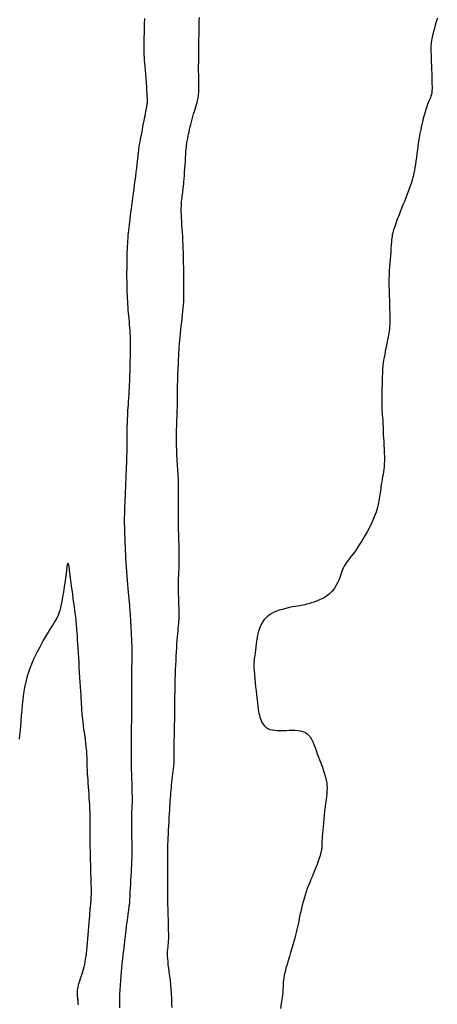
# Model space of a CAD drawing. Header units: millimetres. Extents: x 32690613 to 32693367, y 5343692 to 5344708.
# Tile 664 of 1009: x 32692941 to 32692950, y 5344469 to 5344490. Entities that reach past the tile are written whole.
import ezdxf

# ---------------------------------------------------------------- set-up
doc = ezdxf.new("R2010")
doc.units = ezdxf.units.MM
doc.header["$LTSCALE"] = 20
for name, color, linetype in [('02-DGM_HL_491.50', 72, 'Continuous'), ('02-DGM_HL_492.00', 82, 'Continuous'), ('02-DGM_HL_492.50', 92, 'Continuous'), ('02-DGM_HL_493.00', 102, 'Continuous')]:
    doc.layers.add(name, color=color, linetype=linetype)

msp = doc.modelspace()

# ---------------------------------------------------------------- linework, layer by layer
at = {"layer": '02-DGM_HL_491.50', "elevation": 491.5, "flags": 128}
msp.add_lwpolyline([(32692949.642, 5344490.318), (32692949.618, 5344490.238), (32692949.597, 5344490.163), (32692949.579, 5344490.095), (32692949.563, 5344490.037), (32692949.55, 5344489.986), (32692949.54, 5344489.943), (32692949.532, 5344489.907), (32692949.525, 5344489.876), (32692949.52, 5344489.848), (32692949.516, 5344489.824), (32692949.513, 5344489.802), (32692949.511, 5344489.781), (32692949.509, 5344489.759), (32692949.507, 5344489.735), (32692949.506, 5344489.707), (32692949.506, 5344489.674), (32692949.506, 5344489.635), (32692949.507, 5344489.587), (32692949.509, 5344489.53), (32692949.511, 5344489.463), (32692949.513, 5344489.387), (32692949.516, 5344489.305), (32692949.519, 5344489.221), (32692949.522, 5344489.137), (32692949.524, 5344489.056), (32692949.526, 5344488.981), (32692949.528, 5344488.914), (32692949.529, 5344488.858), (32692949.529, 5344488.812), (32692949.528, 5344488.774), (32692949.526, 5344488.743), (32692949.523, 5344488.717), (32692949.519, 5344488.694), (32692949.513, 5344488.673), (32692949.505, 5344488.652), (32692949.497, 5344488.63), (32692949.486, 5344488.606), (32692949.474, 5344488.579), (32692949.461, 5344488.549), (32692949.447, 5344488.514), (32692949.432, 5344488.475), (32692949.415, 5344488.429), (32692949.398, 5344488.377), (32692949.38, 5344488.318), (32692949.362, 5344488.253), (32692949.343, 5344488.182), (32692949.325, 5344488.107), (32692949.307, 5344488.027), (32692949.289, 5344487.945), (32692949.272, 5344487.86), (32692949.257, 5344487.774), (32692949.243, 5344487.687), (32692949.23, 5344487.601), (32692949.218, 5344487.515), (32692949.207, 5344487.432), (32692949.196, 5344487.352), (32692949.186, 5344487.276), (32692949.176, 5344487.204), (32692949.166, 5344487.138), (32692949.156, 5344487.078), (32692949.145, 5344487.023), (32692949.134, 5344486.971), (32692949.121, 5344486.921), (32692949.106, 5344486.871), (32692949.09, 5344486.819), (32692949.071, 5344486.764), (32692949.049, 5344486.704), (32692949.025, 5344486.638), (32692948.998, 5344486.567), (32692948.97, 5344486.493), (32692948.94, 5344486.417), (32692948.91, 5344486.341), (32692948.881, 5344486.267), (32692948.853, 5344486.196), (32692948.828, 5344486.129), (32692948.804, 5344486.069), (32692948.783, 5344486.015), (32692948.765, 5344485.965), (32692948.749, 5344485.921), (32692948.734, 5344485.881), (32692948.722, 5344485.845), (32692948.711, 5344485.812), (32692948.702, 5344485.783), (32692948.695, 5344485.755), (32692948.688, 5344485.728), (32692948.683, 5344485.701), (32692948.678, 5344485.67), (32692948.673, 5344485.636), (32692948.669, 5344485.595), (32692948.665, 5344485.547), (32692948.66, 5344485.489), (32692948.654, 5344485.421), (32692948.649, 5344485.346), (32692948.643, 5344485.265), (32692948.636, 5344485.182), (32692948.631, 5344485.099), (32692948.625, 5344485.021), (32692948.62, 5344484.949), (32692948.616, 5344484.886), (32692948.613, 5344484.835), (32692948.61, 5344484.793), (32692948.609, 5344484.757), (32692948.609, 5344484.723), (32692948.609, 5344484.689), (32692948.61, 5344484.651), (32692948.611, 5344484.606), (32692948.613, 5344484.55), (32692948.616, 5344484.481), (32692948.619, 5344484.401), (32692948.622, 5344484.314), (32692948.625, 5344484.223), (32692948.627, 5344484.13), (32692948.629, 5344484.04), (32692948.63, 5344483.954), (32692948.63, 5344483.877), (32692948.629, 5344483.811), (32692948.626, 5344483.754), (32692948.622, 5344483.704), (32692948.617, 5344483.659), (32692948.611, 5344483.616), (32692948.603, 5344483.573), (32692948.594, 5344483.527), (32692948.583, 5344483.477), (32692948.572, 5344483.42), (32692948.559, 5344483.359), (32692948.546, 5344483.294), (32692948.534, 5344483.227), (32692948.521, 5344483.161), (32692948.51, 5344483.097), (32692948.499, 5344483.037), (32692948.491, 5344482.983), (32692948.484, 5344482.936), (32692948.479, 5344482.895), (32692948.476, 5344482.857), (32692948.473, 5344482.82), (32692948.472, 5344482.783), (32692948.471, 5344482.742), (32692948.47, 5344482.695), (32692948.468, 5344482.641), (32692948.467, 5344482.577), (32692948.464, 5344482.507), (32692948.462, 5344482.43), (32692948.46, 5344482.351), (32692948.458, 5344482.272), (32692948.457, 5344482.195), (32692948.457, 5344482.121), (32692948.457, 5344482.055), (32692948.459, 5344481.997), (32692948.461, 5344481.946), (32692948.464, 5344481.903), (32692948.468, 5344481.865), (32692948.472, 5344481.832), (32692948.475, 5344481.802), (32692948.479, 5344481.775), (32692948.481, 5344481.749), (32692948.483, 5344481.724), (32692948.485, 5344481.698), (32692948.485, 5344481.669), (32692948.486, 5344481.637), (32692948.487, 5344481.6), (32692948.488, 5344481.558), (32692948.49, 5344481.508), (32692948.492, 5344481.45), (32692948.496, 5344481.384), (32692948.5, 5344481.309), (32692948.504, 5344481.23), (32692948.508, 5344481.148), (32692948.512, 5344481.065), (32692948.514, 5344480.984), (32692948.515, 5344480.906), (32692948.513, 5344480.835), (32692948.509, 5344480.77), (32692948.503, 5344480.713), (32692948.496, 5344480.659), (32692948.487, 5344480.608), (32692948.478, 5344480.558), (32692948.468, 5344480.506), (32692948.458, 5344480.452), (32692948.449, 5344480.392), (32692948.44, 5344480.326), (32692948.431, 5344480.253), (32692948.42, 5344480.174), (32692948.407, 5344480.089), (32692948.389, 5344480), (32692948.366, 5344479.905), (32692948.337, 5344479.806), (32692948.3, 5344479.703), (32692948.255, 5344479.597), (32692948.203, 5344479.489), (32692948.146, 5344479.382), (32692948.087, 5344479.278), (32692948.026, 5344479.179), (32692947.967, 5344479.087), (32692947.911, 5344479.005), (32692947.861, 5344478.934), (32692947.817, 5344478.876), (32692947.78, 5344478.829), (32692947.749, 5344478.789), (32692947.721, 5344478.755), (32692947.698, 5344478.723), (32692947.677, 5344478.69), (32692947.657, 5344478.654), (32692947.638, 5344478.611), (32692947.619, 5344478.56), (32692947.598, 5344478.502), (32692947.575, 5344478.438), (32692947.549, 5344478.371), (32692947.519, 5344478.303), (32692947.484, 5344478.236), (32692947.443, 5344478.172), (32692947.395, 5344478.114), (32692947.34, 5344478.061), (32692947.28, 5344478.016), (32692947.215, 5344477.977), (32692947.149, 5344477.943), (32692947.083, 5344477.915), (32692947.019, 5344477.891), (32692946.959, 5344477.872), (32692946.905, 5344477.856), (32692946.859, 5344477.844), (32692946.818, 5344477.834), (32692946.78, 5344477.826), (32692946.744, 5344477.819), (32692946.706, 5344477.812), (32692946.664, 5344477.805), (32692946.615, 5344477.797), (32692946.558, 5344477.787), (32692946.491, 5344477.774), (32692946.416, 5344477.757), (32692946.335, 5344477.736), (32692946.253, 5344477.708), (32692946.171, 5344477.674), (32692946.092, 5344477.631), (32692946.02, 5344477.579), (32692945.958, 5344477.517), (32692945.907, 5344477.443), (32692945.868, 5344477.362), (32692945.837, 5344477.274), (32692945.814, 5344477.185), (32692945.798, 5344477.096), (32692945.786, 5344477.011), (32692945.777, 5344476.932), (32692945.769, 5344476.864), (32692945.762, 5344476.807), (32692945.755, 5344476.759), (32692945.749, 5344476.718), (32692945.744, 5344476.681), (32692945.74, 5344476.643), (32692945.737, 5344476.602), (32692945.737, 5344476.554), (32692945.738, 5344476.497), (32692945.743, 5344476.428), (32692945.749, 5344476.35), (32692945.756, 5344476.265), (32692945.765, 5344476.178), (32692945.774, 5344476.09), (32692945.784, 5344476.005), (32692945.792, 5344475.927), (32692945.8, 5344475.859), (32692945.806, 5344475.803), (32692945.811, 5344475.757), (32692945.815, 5344475.72), (32692945.819, 5344475.688), (32692945.822, 5344475.659), (32692945.826, 5344475.631), (32692945.831, 5344475.602), (32692945.837, 5344475.569), (32692945.844, 5344475.529), (32692945.854, 5344475.486), (32692945.866, 5344475.439), (32692945.882, 5344475.391), (32692945.902, 5344475.345), (32692945.926, 5344475.3), (32692945.955, 5344475.261), (32692945.989, 5344475.227), (32692946.03, 5344475.201), (32692946.076, 5344475.182), (32692946.127, 5344475.169), (32692946.181, 5344475.162), (32692946.239, 5344475.158), (32692946.299, 5344475.157), (32692946.36, 5344475.158), (32692946.423, 5344475.161), (32692946.485, 5344475.163), (32692946.547, 5344475.164), (32692946.607, 5344475.163), (32692946.665, 5344475.16), (32692946.72, 5344475.152), (32692946.772, 5344475.139), (32692946.82, 5344475.12), (32692946.863, 5344475.094), (32692946.901, 5344475.061), (32692946.934, 5344475.02), (32692946.963, 5344474.972), (32692946.99, 5344474.919), (32692947.014, 5344474.861), (32692947.038, 5344474.798), (32692947.062, 5344474.732), (32692947.087, 5344474.663), (32692947.113, 5344474.592), (32692947.14, 5344474.52), (32692947.167, 5344474.447), (32692947.194, 5344474.375), (32692947.219, 5344474.303), (32692947.242, 5344474.233), (32692947.261, 5344474.166), (32692947.276, 5344474.102), (32692947.286, 5344474.042), (32692947.291, 5344473.984), (32692947.293, 5344473.928), (32692947.291, 5344473.871), (32692947.286, 5344473.813), (32692947.28, 5344473.752), (32692947.272, 5344473.686), (32692947.263, 5344473.614), (32692947.253, 5344473.535), (32692947.243, 5344473.452), (32692947.234, 5344473.365), (32692947.225, 5344473.278), (32692947.216, 5344473.192), (32692947.208, 5344473.11), (32692947.201, 5344473.034), (32692947.195, 5344472.967), (32692947.191, 5344472.909), (32692947.188, 5344472.861), (32692947.186, 5344472.82), (32692947.185, 5344472.786), (32692947.184, 5344472.758), (32692947.183, 5344472.734), (32692947.183, 5344472.712), (32692947.182, 5344472.692), (32692947.181, 5344472.673), (32692947.18, 5344472.654), (32692947.178, 5344472.634), (32692947.175, 5344472.613), (32692947.17, 5344472.59), (32692947.165, 5344472.565), (32692947.158, 5344472.538), (32692947.15, 5344472.508), (32692947.14, 5344472.475), (32692947.128, 5344472.438), (32692947.115, 5344472.399), (32692947.099, 5344472.356), (32692947.083, 5344472.31), (32692947.064, 5344472.262), (32692947.044, 5344472.211), (32692947.023, 5344472.158), (32692946.999, 5344472.102), (32692946.975, 5344472.044), (32692946.95, 5344471.985), (32692946.924, 5344471.923), (32692946.899, 5344471.859), (32692946.874, 5344471.793), (32692946.849, 5344471.726), (32692946.826, 5344471.657), (32692946.805, 5344471.587), (32692946.785, 5344471.515), (32692946.766, 5344471.444), (32692946.749, 5344471.373), (32692946.733, 5344471.302), (32692946.718, 5344471.233), (32692946.703, 5344471.166), (32692946.69, 5344471.101), (32692946.677, 5344471.04), (32692946.664, 5344470.98), (32692946.651, 5344470.921), (32692946.638, 5344470.862), (32692946.623, 5344470.801), (32692946.607, 5344470.737), (32692946.588, 5344470.669), (32692946.568, 5344470.596), (32692946.544, 5344470.517), (32692946.519, 5344470.434), (32692946.493, 5344470.349), (32692946.467, 5344470.263), (32692946.442, 5344470.178), (32692946.419, 5344470.098), (32692946.4, 5344470.023), (32692946.384, 5344469.955), (32692946.373, 5344469.896), (32692946.367, 5344469.844), (32692946.362, 5344469.797), (32692946.36, 5344469.75), (32692946.358, 5344469.702), (32692946.355, 5344469.649), (32692946.351, 5344469.589), (32692946.343, 5344469.52), (32692946.331, 5344469.438), (32692946.317, 5344469.346), (32692946.301, 5344469.245)], dxfattribs=at)
at = {"layer": '02-DGM_HL_492.00', "elevation": 492, "flags": 128}
msp.add_lwpolyline([(32692943.994, 5344469.262), (32692943.992, 5344469.358), (32692943.99, 5344469.456), (32692943.985, 5344469.555), (32692943.977, 5344469.653), (32692943.968, 5344469.75), (32692943.958, 5344469.844), (32692943.947, 5344469.934), (32692943.935, 5344470.02), (32692943.925, 5344470.1), (32692943.915, 5344470.174), (32692943.908, 5344470.24), (32692943.903, 5344470.299), (32692943.899, 5344470.349), (32692943.898, 5344470.394), (32692943.898, 5344470.432), (32692943.9, 5344470.466), (32692943.902, 5344470.496), (32692943.905, 5344470.523), (32692943.908, 5344470.548), (32692943.911, 5344470.572), (32692943.914, 5344470.597), (32692943.917, 5344470.623), (32692943.919, 5344470.653), (32692943.921, 5344470.687), (32692943.923, 5344470.728), (32692943.923, 5344470.776), (32692943.923, 5344470.834), (32692943.922, 5344470.901), (32692943.921, 5344470.977), (32692943.919, 5344471.057), (32692943.916, 5344471.14), (32692943.914, 5344471.223), (32692943.911, 5344471.303), (32692943.909, 5344471.378), (32692943.907, 5344471.444), (32692943.906, 5344471.501), (32692943.905, 5344471.55), (32692943.905, 5344471.593), (32692943.905, 5344471.633), (32692943.905, 5344471.674), (32692943.905, 5344471.718), (32692943.906, 5344471.767), (32692943.906, 5344471.824), (32692943.906, 5344471.892), (32692943.906, 5344471.968), (32692943.905, 5344472.049), (32692943.905, 5344472.133), (32692943.904, 5344472.216), (32692943.903, 5344472.297), (32692943.903, 5344472.372), (32692943.902, 5344472.438), (32692943.902, 5344472.493), (32692943.901, 5344472.54), (32692943.901, 5344472.581), (32692943.902, 5344472.62), (32692943.903, 5344472.658), (32692943.904, 5344472.7), (32692943.906, 5344472.749), (32692943.909, 5344472.806), (32692943.912, 5344472.874), (32692943.916, 5344472.952), (32692943.921, 5344473.036), (32692943.926, 5344473.125), (32692943.931, 5344473.215), (32692943.936, 5344473.305), (32692943.941, 5344473.391), (32692943.946, 5344473.471), (32692943.95, 5344473.543), (32692943.954, 5344473.608), (32692943.957, 5344473.668), (32692943.961, 5344473.724), (32692943.965, 5344473.777), (32692943.969, 5344473.829), (32692943.974, 5344473.882), (32692943.979, 5344473.937), (32692943.985, 5344473.996), (32692943.992, 5344474.057), (32692943.999, 5344474.118), (32692944.006, 5344474.18), (32692944.013, 5344474.239), (32692944.02, 5344474.295), (32692944.026, 5344474.347), (32692944.031, 5344474.392), (32692944.035, 5344474.43), (32692944.037, 5344474.462), (32692944.039, 5344474.488), (32692944.041, 5344474.509), (32692944.041, 5344474.527), (32692944.041, 5344474.542), (32692944.041, 5344474.555), (32692944.04, 5344474.567), (32692944.04, 5344474.579), (32692944.039, 5344474.592), (32692944.039, 5344474.609), (32692944.038, 5344474.63), (32692944.038, 5344474.658), (32692944.038, 5344474.694), (32692944.038, 5344474.739), (32692944.039, 5344474.796), (32692944.04, 5344474.864), (32692944.042, 5344474.942), (32692944.043, 5344475.027), (32692944.045, 5344475.115), (32692944.047, 5344475.204), (32692944.049, 5344475.29), (32692944.051, 5344475.371), (32692944.052, 5344475.442), (32692944.053, 5344475.503), (32692944.054, 5344475.555), (32692944.054, 5344475.601), (32692944.054, 5344475.643), (32692944.054, 5344475.685), (32692944.054, 5344475.73), (32692944.055, 5344475.779), (32692944.055, 5344475.837), (32692944.056, 5344475.905), (32692944.058, 5344475.982), (32692944.059, 5344476.066), (32692944.062, 5344476.157), (32692944.064, 5344476.252), (32692944.067, 5344476.351), (32692944.071, 5344476.45), (32692944.074, 5344476.549), (32692944.079, 5344476.646), (32692944.083, 5344476.741), (32692944.088, 5344476.833), (32692944.093, 5344476.92), (32692944.099, 5344477.003), (32692944.104, 5344477.082), (32692944.11, 5344477.154), (32692944.115, 5344477.22), (32692944.121, 5344477.28), (32692944.126, 5344477.334), (32692944.131, 5344477.385), (32692944.136, 5344477.433), (32692944.14, 5344477.482), (32692944.143, 5344477.531), (32692944.145, 5344477.584), (32692944.146, 5344477.641), (32692944.145, 5344477.704), (32692944.144, 5344477.772), (32692944.142, 5344477.842), (32692944.139, 5344477.915), (32692944.136, 5344477.988), (32692944.133, 5344478.06), (32692944.131, 5344478.13), (32692944.13, 5344478.195), (32692944.13, 5344478.254), (32692944.13, 5344478.309), (32692944.132, 5344478.36), (32692944.133, 5344478.408), (32692944.136, 5344478.454), (32692944.138, 5344478.498), (32692944.14, 5344478.541), (32692944.143, 5344478.584), (32692944.145, 5344478.628), (32692944.146, 5344478.674), (32692944.147, 5344478.721), (32692944.148, 5344478.77), (32692944.148, 5344478.821), (32692944.148, 5344478.876), (32692944.147, 5344478.933), (32692944.146, 5344478.994), (32692944.145, 5344479.058), (32692944.143, 5344479.125), (32692944.141, 5344479.196), (32692944.139, 5344479.268), (32692944.137, 5344479.342), (32692944.135, 5344479.418), (32692944.134, 5344479.493), (32692944.133, 5344479.569), (32692944.132, 5344479.645), (32692944.131, 5344479.719), (32692944.132, 5344479.793), (32692944.132, 5344479.865), (32692944.132, 5344479.936), (32692944.133, 5344480.004), (32692944.133, 5344480.071), (32692944.133, 5344480.135), (32692944.134, 5344480.196), (32692944.133, 5344480.255), (32692944.133, 5344480.311), (32692944.132, 5344480.366), (32692944.131, 5344480.419), (32692944.13, 5344480.471), (32692944.128, 5344480.523), (32692944.125, 5344480.573), (32692944.123, 5344480.624), (32692944.119, 5344480.675), (32692944.116, 5344480.726), (32692944.112, 5344480.779), (32692944.109, 5344480.833), (32692944.105, 5344480.888), (32692944.102, 5344480.947), (32692944.099, 5344481.008), (32692944.096, 5344481.072), (32692944.094, 5344481.138), (32692944.092, 5344481.207), (32692944.091, 5344481.277), (32692944.09, 5344481.348), (32692944.09, 5344481.42), (32692944.091, 5344481.492), (32692944.092, 5344481.563), (32692944.093, 5344481.634), (32692944.096, 5344481.703), (32692944.098, 5344481.772), (32692944.101, 5344481.839), (32692944.103, 5344481.905), (32692944.106, 5344481.97), (32692944.108, 5344482.035), (32692944.11, 5344482.098), (32692944.111, 5344482.16), (32692944.112, 5344482.221), (32692944.112, 5344482.282), (32692944.112, 5344482.341), (32692944.113, 5344482.401), (32692944.113, 5344482.46), (32692944.113, 5344482.519), (32692944.114, 5344482.578), (32692944.115, 5344482.638), (32692944.117, 5344482.697), (32692944.119, 5344482.757), (32692944.122, 5344482.817), (32692944.125, 5344482.878), (32692944.128, 5344482.939), (32692944.131, 5344483.001), (32692944.134, 5344483.063), (32692944.137, 5344483.126), (32692944.141, 5344483.19), (32692944.144, 5344483.256), (32692944.149, 5344483.322), (32692944.153, 5344483.39), (32692944.159, 5344483.461), (32692944.165, 5344483.533), (32692944.172, 5344483.608), (32692944.181, 5344483.686), (32692944.19, 5344483.765), (32692944.2, 5344483.844), (32692944.209, 5344483.924), (32692944.218, 5344484.001), (32692944.227, 5344484.076), (32692944.234, 5344484.146), (32692944.24, 5344484.212), (32692944.244, 5344484.272), (32692944.246, 5344484.326), (32692944.247, 5344484.376), (32692944.247, 5344484.422), (32692944.247, 5344484.464), (32692944.246, 5344484.505), (32692944.244, 5344484.543), (32692944.243, 5344484.581), (32692944.242, 5344484.619), (32692944.242, 5344484.657), (32692944.242, 5344484.697), (32692944.242, 5344484.74), (32692944.242, 5344484.785), (32692944.242, 5344484.834), (32692944.242, 5344484.888), (32692944.242, 5344484.948), (32692944.242, 5344485.013), (32692944.241, 5344485.084), (32692944.24, 5344485.16), (32692944.239, 5344485.24), (32692944.237, 5344485.322), (32692944.234, 5344485.407), (32692944.231, 5344485.493), (32692944.227, 5344485.58), (32692944.222, 5344485.666), (32692944.216, 5344485.751), (32692944.211, 5344485.835), (32692944.205, 5344485.916), (32692944.2, 5344485.995), (32692944.196, 5344486.069), (32692944.192, 5344486.139), (32692944.19, 5344486.205), (32692944.19, 5344486.264), (32692944.192, 5344486.319), (32692944.194, 5344486.369), (32692944.198, 5344486.415), (32692944.202, 5344486.457), (32692944.207, 5344486.496), (32692944.212, 5344486.532), (32692944.216, 5344486.567), (32692944.221, 5344486.6), (32692944.226, 5344486.633), (32692944.23, 5344486.667), (32692944.234, 5344486.703), (32692944.238, 5344486.743), (32692944.242, 5344486.787), (32692944.247, 5344486.838), (32692944.251, 5344486.897), (32692944.256, 5344486.964), (32692944.261, 5344487.037), (32692944.267, 5344487.114), (32692944.272, 5344487.193), (32692944.277, 5344487.271), (32692944.282, 5344487.345), (32692944.287, 5344487.415), (32692944.291, 5344487.476), (32692944.296, 5344487.527), (32692944.299, 5344487.57), (32692944.303, 5344487.606), (32692944.307, 5344487.638), (32692944.312, 5344487.668), (32692944.317, 5344487.697), (32692944.323, 5344487.728), (32692944.329, 5344487.762), (32692944.337, 5344487.802), (32692944.346, 5344487.846), (32692944.356, 5344487.894), (32692944.368, 5344487.945), (32692944.38, 5344487.999), (32692944.393, 5344488.055), (32692944.407, 5344488.111), (32692944.422, 5344488.167), (32692944.438, 5344488.223), (32692944.454, 5344488.277), (32692944.47, 5344488.33), (32692944.486, 5344488.381), (32692944.501, 5344488.429), (32692944.515, 5344488.475), (32692944.528, 5344488.517), (32692944.538, 5344488.557), (32692944.546, 5344488.592), (32692944.552, 5344488.625), (32692944.557, 5344488.658), (32692944.56, 5344488.693), (32692944.561, 5344488.731), (32692944.562, 5344488.773), (32692944.562, 5344488.822), (32692944.562, 5344488.88), (32692944.561, 5344488.947), (32692944.561, 5344489.024), (32692944.561, 5344489.107), (32692944.56, 5344489.197), (32692944.56, 5344489.291), (32692944.561, 5344489.388), (32692944.561, 5344489.487), (32692944.562, 5344489.586), (32692944.563, 5344489.684), (32692944.564, 5344489.78), (32692944.566, 5344489.873), (32692944.568, 5344489.962), (32692944.57, 5344490.047), (32692944.572, 5344490.127), (32692944.573, 5344490.2), (32692944.575, 5344490.267), (32692944.576, 5344490.326)], dxfattribs=at)
at = {"layer": '02-DGM_HL_492.50', "elevation": 492.5, "flags": 128}
msp.add_lwpolyline([(32692942.879, 5344469.258), (32692942.88, 5344469.349), (32692942.882, 5344469.443), (32692942.885, 5344469.539), (32692942.89, 5344469.638), (32692942.896, 5344469.737), (32692942.903, 5344469.834), (32692942.911, 5344469.929), (32692942.918, 5344470.02), (32692942.926, 5344470.105), (32692942.934, 5344470.182), (32692942.941, 5344470.25), (32692942.947, 5344470.307), (32692942.952, 5344470.355), (32692942.957, 5344470.395), (32692942.961, 5344470.428), (32692942.964, 5344470.455), (32692942.967, 5344470.478), (32692942.969, 5344470.498), (32692942.972, 5344470.515), (32692942.973, 5344470.532), (32692942.975, 5344470.55), (32692942.977, 5344470.569), (32692942.98, 5344470.591), (32692942.982, 5344470.617), (32692942.986, 5344470.649), (32692942.99, 5344470.687), (32692942.996, 5344470.733), (32692943.002, 5344470.787), (32692943.01, 5344470.849), (32692943.018, 5344470.915), (32692943.026, 5344470.983), (32692943.035, 5344471.052), (32692943.044, 5344471.119), (32692943.052, 5344471.183), (32692943.06, 5344471.24), (32692943.066, 5344471.29), (32692943.072, 5344471.332), (32692943.077, 5344471.368), (32692943.081, 5344471.397), (32692943.084, 5344471.422), (32692943.087, 5344471.442), (32692943.089, 5344471.459), (32692943.091, 5344471.473), (32692943.092, 5344471.485), (32692943.093, 5344471.496), (32692943.094, 5344471.51), (32692943.095, 5344471.527), (32692943.097, 5344471.549), (32692943.098, 5344471.579), (32692943.1, 5344471.619), (32692943.103, 5344471.67), (32692943.106, 5344471.733), (32692943.11, 5344471.807), (32692943.115, 5344471.888), (32692943.12, 5344471.972), (32692943.124, 5344472.057), (32692943.129, 5344472.14), (32692943.133, 5344472.217), (32692943.136, 5344472.285), (32692943.139, 5344472.342), (32692943.141, 5344472.39), (32692943.143, 5344472.432), (32692943.143, 5344472.471), (32692943.144, 5344472.51), (32692943.144, 5344472.551), (32692943.143, 5344472.598), (32692943.143, 5344472.653), (32692943.142, 5344472.719), (32692943.142, 5344472.794), (32692943.141, 5344472.874), (32692943.141, 5344472.958), (32692943.14, 5344473.042), (32692943.14, 5344473.123), (32692943.139, 5344473.199), (32692943.139, 5344473.266), (32692943.139, 5344473.324), (32692943.14, 5344473.371), (32692943.14, 5344473.411), (32692943.141, 5344473.444), (32692943.142, 5344473.471), (32692943.143, 5344473.495), (32692943.144, 5344473.516), (32692943.145, 5344473.537), (32692943.147, 5344473.558), (32692943.148, 5344473.58), (32692943.149, 5344473.605), (32692943.149, 5344473.635), (32692943.15, 5344473.67), (32692943.15, 5344473.711), (32692943.149, 5344473.76), (32692943.148, 5344473.817), (32692943.147, 5344473.885), (32692943.144, 5344473.961), (32692943.142, 5344474.044), (32692943.139, 5344474.133), (32692943.137, 5344474.227), (32692943.134, 5344474.325), (32692943.132, 5344474.424), (32692943.131, 5344474.525), (32692943.13, 5344474.624), (32692943.129, 5344474.722), (32692943.129, 5344474.817), (32692943.13, 5344474.909), (32692943.13, 5344474.996), (32692943.131, 5344475.077), (32692943.132, 5344475.152), (32692943.133, 5344475.219), (32692943.134, 5344475.277), (32692943.135, 5344475.329), (32692943.135, 5344475.377), (32692943.136, 5344475.421), (32692943.136, 5344475.466), (32692943.137, 5344475.513), (32692943.137, 5344475.563), (32692943.137, 5344475.619), (32692943.137, 5344475.683), (32692943.137, 5344475.753), (32692943.137, 5344475.828), (32692943.137, 5344475.904), (32692943.136, 5344475.981), (32692943.136, 5344476.056), (32692943.136, 5344476.128), (32692943.136, 5344476.194), (32692943.137, 5344476.253), (32692943.137, 5344476.305), (32692943.137, 5344476.352), (32692943.138, 5344476.395), (32692943.138, 5344476.434), (32692943.139, 5344476.47), (32692943.14, 5344476.506), (32692943.141, 5344476.54), (32692943.143, 5344476.576), (32692943.144, 5344476.613), (32692943.145, 5344476.651), (32692943.146, 5344476.693), (32692943.147, 5344476.738), (32692943.147, 5344476.787), (32692943.147, 5344476.841), (32692943.145, 5344476.901), (32692943.143, 5344476.966), (32692943.14, 5344477.036), (32692943.137, 5344477.109), (32692943.133, 5344477.183), (32692943.129, 5344477.258), (32692943.125, 5344477.33), (32692943.121, 5344477.399), (32692943.117, 5344477.463), (32692943.114, 5344477.521), (32692943.111, 5344477.575), (32692943.108, 5344477.625), (32692943.104, 5344477.673), (32692943.101, 5344477.722), (32692943.097, 5344477.773), (32692943.092, 5344477.827), (32692943.087, 5344477.886), (32692943.081, 5344477.951), (32692943.074, 5344478.023), (32692943.067, 5344478.1), (32692943.059, 5344478.182), (32692943.052, 5344478.267), (32692943.044, 5344478.355), (32692943.037, 5344478.446), (32692943.03, 5344478.538), (32692943.024, 5344478.631), (32692943.018, 5344478.724), (32692943.013, 5344478.815), (32692943.009, 5344478.903), (32692943.005, 5344478.988), (32692943.002, 5344479.067), (32692942.999, 5344479.141), (32692942.996, 5344479.207), (32692942.994, 5344479.266), (32692942.992, 5344479.317), (32692942.99, 5344479.362), (32692942.989, 5344479.402), (32692942.988, 5344479.438), (32692942.987, 5344479.471), (32692942.986, 5344479.501), (32692942.985, 5344479.531), (32692942.985, 5344479.562), (32692942.985, 5344479.593), (32692942.985, 5344479.626), (32692942.985, 5344479.663), (32692942.985, 5344479.704), (32692942.986, 5344479.749), (32692942.988, 5344479.801), (32692942.99, 5344479.86), (32692942.992, 5344479.926), (32692942.995, 5344479.999), (32692942.998, 5344480.078), (32692943.001, 5344480.161), (32692943.005, 5344480.248), (32692943.008, 5344480.336), (32692943.012, 5344480.424), (32692943.016, 5344480.513), (32692943.019, 5344480.599), (32692943.023, 5344480.684), (32692943.026, 5344480.766), (32692943.029, 5344480.845), (32692943.032, 5344480.921), (32692943.035, 5344480.994), (32692943.037, 5344481.063), (32692943.038, 5344481.127), (32692943.039, 5344481.188), (32692943.04, 5344481.244), (32692943.04, 5344481.298), (32692943.04, 5344481.349), (32692943.04, 5344481.398), (32692943.04, 5344481.446), (32692943.04, 5344481.493), (32692943.04, 5344481.54), (32692943.041, 5344481.587), (32692943.042, 5344481.636), (32692943.043, 5344481.685), (32692943.045, 5344481.737), (32692943.047, 5344481.79), (32692943.05, 5344481.846), (32692943.053, 5344481.904), (32692943.056, 5344481.965), (32692943.06, 5344482.029), (32692943.064, 5344482.096), (32692943.069, 5344482.165), (32692943.073, 5344482.235), (32692943.078, 5344482.307), (32692943.082, 5344482.378), (32692943.086, 5344482.45), (32692943.089, 5344482.52), (32692943.092, 5344482.589), (32692943.095, 5344482.657), (32692943.097, 5344482.723), (32692943.099, 5344482.789), (32692943.1, 5344482.853), (32692943.102, 5344482.917), (32692943.104, 5344482.98), (32692943.105, 5344483.043), (32692943.107, 5344483.105), (32692943.108, 5344483.168), (32692943.11, 5344483.23), (32692943.111, 5344483.292), (32692943.112, 5344483.354), (32692943.112, 5344483.416), (32692943.111, 5344483.478), (32692943.109, 5344483.541), (32692943.106, 5344483.603), (32692943.102, 5344483.666), (32692943.097, 5344483.729), (32692943.091, 5344483.792), (32692943.085, 5344483.855), (32692943.079, 5344483.918), (32692943.074, 5344483.981), (32692943.068, 5344484.043), (32692943.063, 5344484.105), (32692943.058, 5344484.167), (32692943.054, 5344484.229), (32692943.05, 5344484.291), (32692943.046, 5344484.352), (32692943.043, 5344484.414), (32692943.041, 5344484.476), (32692943.039, 5344484.537), (32692943.037, 5344484.599), (32692943.036, 5344484.661), (32692943.036, 5344484.724), (32692943.035, 5344484.786), (32692943.035, 5344484.848), (32692943.035, 5344484.911), (32692943.036, 5344484.973), (32692943.036, 5344485.036), (32692943.037, 5344485.098), (32692943.038, 5344485.161), (32692943.039, 5344485.223), (32692943.04, 5344485.284), (32692943.042, 5344485.345), (32692943.044, 5344485.405), (32692943.047, 5344485.465), (32692943.05, 5344485.522), (32692943.053, 5344485.579), (32692943.057, 5344485.635), (32692943.061, 5344485.691), (32692943.066, 5344485.746), (32692943.072, 5344485.803), (32692943.078, 5344485.86), (32692943.085, 5344485.92), (32692943.092, 5344485.981), (32692943.101, 5344486.046), (32692943.109, 5344486.113), (32692943.119, 5344486.183), (32692943.129, 5344486.256), (32692943.139, 5344486.332), (32692943.15, 5344486.412), (32692943.161, 5344486.496), (32692943.173, 5344486.583), (32692943.185, 5344486.674), (32692943.196, 5344486.766), (32692943.208, 5344486.859), (32692943.22, 5344486.95), (32692943.23, 5344487.039), (32692943.241, 5344487.122), (32692943.25, 5344487.198), (32692943.257, 5344487.266), (32692943.264, 5344487.324), (32692943.27, 5344487.374), (32692943.274, 5344487.418), (32692943.279, 5344487.458), (32692943.284, 5344487.497), (32692943.289, 5344487.536), (32692943.296, 5344487.578), (32692943.304, 5344487.626), (32692943.313, 5344487.68), (32692943.324, 5344487.74), (32692943.336, 5344487.804), (32692943.349, 5344487.871), (32692943.362, 5344487.939), (32692943.375, 5344488.006), (32692943.388, 5344488.071), (32692943.4, 5344488.132), (32692943.41, 5344488.189), (32692943.42, 5344488.24), (32692943.429, 5344488.286), (32692943.436, 5344488.328), (32692943.443, 5344488.365), (32692943.449, 5344488.397), (32692943.454, 5344488.426), (32692943.459, 5344488.451), (32692943.463, 5344488.472), (32692943.466, 5344488.492), (32692943.468, 5344488.513), (32692943.47, 5344488.536), (32692943.47, 5344488.565), (32692943.469, 5344488.601), (32692943.467, 5344488.647), (32692943.464, 5344488.704), (32692943.46, 5344488.774), (32692943.454, 5344488.855), (32692943.447, 5344488.942), (32692943.441, 5344489.033), (32692943.434, 5344489.124), (32692943.427, 5344489.21), (32692943.421, 5344489.29), (32692943.415, 5344489.359), (32692943.411, 5344489.414), (32692943.408, 5344489.458), (32692943.405, 5344489.49), (32692943.404, 5344489.513), (32692943.403, 5344489.53), (32692943.402, 5344489.541), (32692943.402, 5344489.548), (32692943.402, 5344489.554), (32692943.402, 5344489.56), (32692943.402, 5344489.568), (32692943.402, 5344489.579), (32692943.402, 5344489.595), (32692943.402, 5344489.619), (32692943.402, 5344489.652), (32692943.403, 5344489.695), (32692943.403, 5344489.751), (32692943.403, 5344489.82), (32692943.404, 5344489.902), (32692943.405, 5344489.993), (32692943.406, 5344490.092), (32692943.409, 5344490.197), (32692943.412, 5344490.306)], dxfattribs=at)
at = {"layer": '02-DGM_HL_493.00', "elevation": 493, "flags": 128}
msp.add_lwpolyline([(32692940.749, 5344474.973), (32692940.757, 5344475.063), (32692940.765, 5344475.159), (32692940.773, 5344475.26), (32692940.781, 5344475.366), (32692940.79, 5344475.477), (32692940.8, 5344475.59), (32692940.81, 5344475.707), (32692940.823, 5344475.826), (32692940.84, 5344475.948), (32692940.86, 5344476.071), (32692940.887, 5344476.196), (32692940.919, 5344476.322), (32692940.959, 5344476.448), (32692941.008, 5344476.575), (32692941.062, 5344476.7), (32692941.121, 5344476.823), (32692941.183, 5344476.941), (32692941.245, 5344477.052), (32692941.305, 5344477.156), (32692941.362, 5344477.249), (32692941.413, 5344477.332), (32692941.457, 5344477.402), (32692941.494, 5344477.463), (32692941.525, 5344477.516), (32692941.551, 5344477.564), (32692941.574, 5344477.611), (32692941.593, 5344477.659), (32692941.61, 5344477.711), (32692941.626, 5344477.77), (32692941.641, 5344477.838), (32692941.656, 5344477.912), (32692941.67, 5344477.991), (32692941.684, 5344478.071), (32692941.696, 5344478.149), (32692941.708, 5344478.224), (32692941.718, 5344478.292), (32692941.726, 5344478.351), (32692941.733, 5344478.399), (32692941.738, 5344478.436), (32692941.742, 5344478.465), (32692941.746, 5344478.488), (32692941.748, 5344478.508), (32692941.75, 5344478.525), (32692941.752, 5344478.542), (32692941.754, 5344478.561), (32692941.756, 5344478.584), (32692941.759, 5344478.609), (32692941.761, 5344478.635), (32692941.764, 5344478.659), (32692941.768, 5344478.681), (32692941.771, 5344478.699), (32692941.775, 5344478.711), (32692941.778, 5344478.715), (32692941.782, 5344478.709), (32692941.786, 5344478.697), (32692941.79, 5344478.678), (32692941.794, 5344478.655), (32692941.798, 5344478.63), (32692941.802, 5344478.603), (32692941.805, 5344478.578), (32692941.807, 5344478.555), (32692941.81, 5344478.537), (32692941.811, 5344478.522), (32692941.812, 5344478.51), (32692941.813, 5344478.502), (32692941.814, 5344478.495), (32692941.814, 5344478.49), (32692941.815, 5344478.486), (32692941.815, 5344478.483), (32692941.815, 5344478.479), (32692941.816, 5344478.474), (32692941.817, 5344478.465), (32692941.819, 5344478.45), (32692941.822, 5344478.428), (32692941.826, 5344478.397), (32692941.832, 5344478.355), (32692941.839, 5344478.299), (32692941.849, 5344478.23), (32692941.86, 5344478.15), (32692941.872, 5344478.062), (32692941.884, 5344477.97), (32692941.897, 5344477.877), (32692941.909, 5344477.787), (32692941.92, 5344477.703), (32692941.93, 5344477.628), (32692941.937, 5344477.566), (32692941.944, 5344477.514), (32692941.949, 5344477.469), (32692941.953, 5344477.427), (32692941.956, 5344477.387), (32692941.959, 5344477.344), (32692941.963, 5344477.295), (32692941.966, 5344477.238), (32692941.971, 5344477.17), (32692941.976, 5344477.092), (32692941.981, 5344477.005), (32692941.987, 5344476.911), (32692941.993, 5344476.812), (32692942, 5344476.709), (32692942.007, 5344476.603), (32692942.013, 5344476.496), (32692942.02, 5344476.39), (32692942.027, 5344476.286), (32692942.033, 5344476.185), (32692942.039, 5344476.088), (32692942.045, 5344475.997), (32692942.05, 5344475.912), (32692942.054, 5344475.836), (32692942.058, 5344475.768), (32692942.061, 5344475.711), (32692942.063, 5344475.661), (32692942.065, 5344475.617), (32692942.067, 5344475.576), (32692942.07, 5344475.535), (32692942.074, 5344475.493), (32692942.079, 5344475.447), (32692942.085, 5344475.393), (32692942.093, 5344475.332), (32692942.102, 5344475.263), (32692942.112, 5344475.19), (32692942.123, 5344475.114), (32692942.134, 5344475.037), (32692942.144, 5344474.961), (32692942.153, 5344474.89), (32692942.161, 5344474.824), (32692942.167, 5344474.765), (32692942.171, 5344474.714), (32692942.174, 5344474.668), (32692942.176, 5344474.628), (32692942.177, 5344474.591), (32692942.178, 5344474.558), (32692942.178, 5344474.527), (32692942.178, 5344474.497), (32692942.179, 5344474.467), (32692942.18, 5344474.436), (32692942.181, 5344474.404), (32692942.182, 5344474.368), (32692942.184, 5344474.328), (32692942.186, 5344474.284), (32692942.19, 5344474.233), (32692942.193, 5344474.174), (32692942.198, 5344474.108), (32692942.203, 5344474.035), (32692942.209, 5344473.959), (32692942.214, 5344473.88), (32692942.22, 5344473.8), (32692942.225, 5344473.723), (32692942.23, 5344473.65), (32692942.234, 5344473.582), (32692942.237, 5344473.522), (32692942.24, 5344473.469), (32692942.242, 5344473.419), (32692942.243, 5344473.371), (32692942.244, 5344473.324), (32692942.244, 5344473.275), (32692942.244, 5344473.222), (32692942.244, 5344473.163), (32692942.245, 5344473.096), (32692942.245, 5344473.023), (32692942.245, 5344472.944), (32692942.246, 5344472.86), (32692942.246, 5344472.771), (32692942.247, 5344472.68), (32692942.249, 5344472.586), (32692942.251, 5344472.491), (32692942.253, 5344472.396), (32692942.255, 5344472.301), (32692942.258, 5344472.208), (32692942.261, 5344472.118), (32692942.263, 5344472.032), (32692942.266, 5344471.951), (32692942.267, 5344471.877), (32692942.269, 5344471.811), (32692942.27, 5344471.752), (32692942.27, 5344471.702), (32692942.269, 5344471.658), (32692942.268, 5344471.619), (32692942.267, 5344471.586), (32692942.265, 5344471.556), (32692942.263, 5344471.529), (32692942.261, 5344471.504), (32692942.259, 5344471.479), (32692942.256, 5344471.454), (32692942.254, 5344471.427), (32692942.251, 5344471.396), (32692942.247, 5344471.361), (32692942.244, 5344471.32), (32692942.239, 5344471.271), (32692942.234, 5344471.213), (32692942.229, 5344471.146), (32692942.223, 5344471.07), (32692942.217, 5344470.988), (32692942.21, 5344470.902), (32692942.203, 5344470.814), (32692942.196, 5344470.727), (32692942.188, 5344470.641), (32692942.181, 5344470.56), (32692942.173, 5344470.485), (32692942.165, 5344470.416), (32692942.156, 5344470.351), (32692942.147, 5344470.29), (32692942.138, 5344470.233), (32692942.127, 5344470.179), (32692942.115, 5344470.126), (32692942.101, 5344470.073), (32692942.086, 5344470.022), (32692942.071, 5344469.971), (32692942.054, 5344469.92), (32692942.038, 5344469.872), (32692942.023, 5344469.825), (32692942.009, 5344469.78), (32692941.996, 5344469.739), (32692941.986, 5344469.7), (32692941.979, 5344469.665), (32692941.975, 5344469.633), (32692941.972, 5344469.604), (32692941.972, 5344469.578), (32692941.973, 5344469.553), (32692941.974, 5344469.53), (32692941.977, 5344469.508), (32692941.979, 5344469.487), (32692941.982, 5344469.467), (32692941.984, 5344469.445), (32692941.986, 5344469.421), (32692941.988, 5344469.393), (32692941.991, 5344469.36), (32692941.993, 5344469.32)], dxfattribs=at)

doc.saveas('drawing.dxf')
